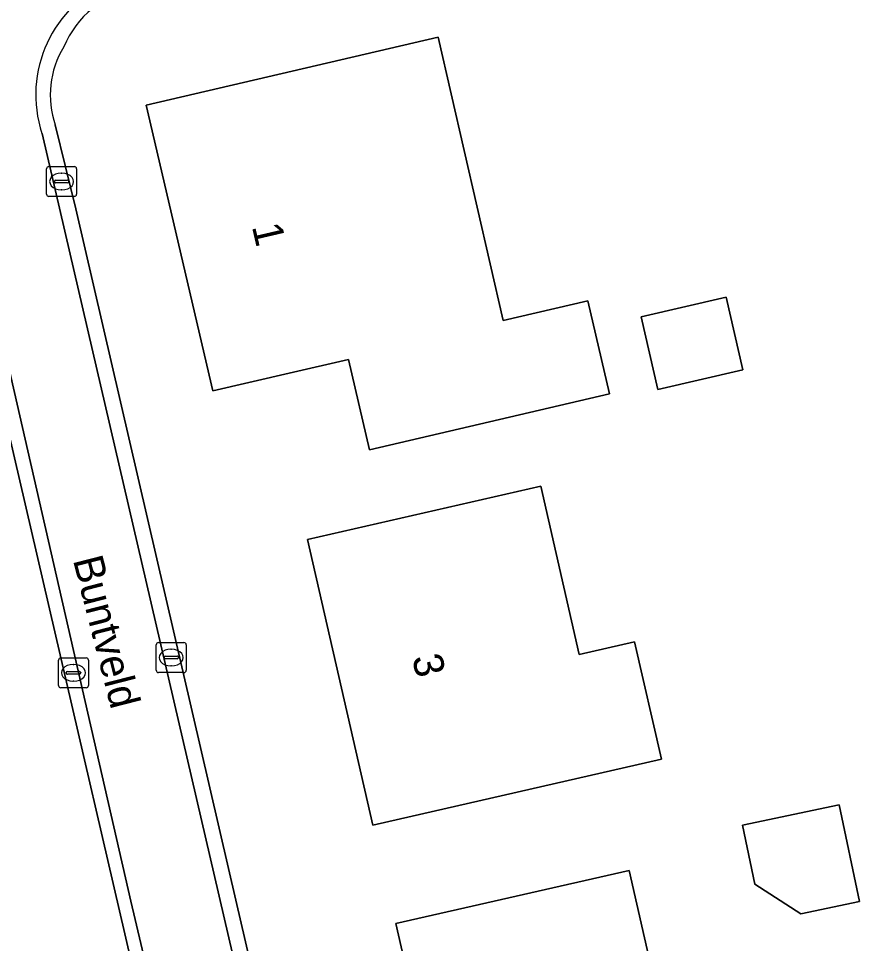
# Model space of a CAD drawing. Extents: x 162661 to 163484, y 380247 to 381230.
# Drawn here: x 162872.17 to 162900.3, y 380703.12 to 380734.06 of the extents above; entities that cross this region are included whole.
import ezdxf

# ---------------------------------------------------------------- set-up
doc = ezdxf.new("R2010")
doc.units = 0
for name, color, linetype in [('IMGEO_Erf', 7, 'Continuous'), ('IMGEO_Groenvoorziening', 7, 'Continuous'), ('IMGEO_Kolk', 7, 'Continuous'), ('IMGEO_Openbare_ruimte_label', 7, 'Continuous'), ('IMGEO_Pand', 7, 'Continuous'), ('IMGEO_Pand_nummerreeks', 7, 'Continuous'), ('IMGEO_Rijbaan_lokaal_gesloten', 7, 'Continuous'), ('IMGEO_Rijbaan_lokaal_open', 7, 'Continuous')]:
    doc.layers.add(name, color=color, linetype=linetype)

msp = doc.modelspace()

# ---------------------------------------------------------------- linework, layer by layer
at = {"layer": 'IMGEO_Erf'}
for points in [[(162883.909, 380719.635), (162883.207, 380722.655), (162881.23, 380722.195), (162878.668, 380721.6), (162876.448, 380731.154), (162886.215, 380733.435), (162888.386, 380723.961), (162891.211, 380724.617), (162891.935, 380721.5)], [(162896.402, 380722.312), (162893.56, 380721.652), (162892.997, 380724.075), (162895.839, 380724.736)], [(162893.68, 380709.286), (162884.029, 380707.079), (162881.844, 380716.631), (162889.643, 380718.415), (162890.929, 380712.79), (162892.781, 380713.214)], [(162896.393, 380707.078), (162899.622, 380707.757), (162900.301, 380704.528), (162898.334, 380704.114), (162896.806, 380705.111)], [(162896.629, 380696.426), (162886.976, 380694.229), (162884.799, 380703.787), (162892.6, 380705.563), (162893.881, 380699.937), (162895.734, 380700.355)]]:
    msp.add_lwpolyline(points, close=True, dxfattribs=at)
msp.add_lwpolyline([(162873.405, 380730.498), (162874.095, 380727.69), (162879.473, 380704.423), (162881.618, 380695.209), (162883.858, 380685.538)], dxfattribs=at)
for centre, radius, start, end in [((162876.637, 380731.907), 3.18, 99.6075, 157.822), ((162876.29, 380731.501), 3.055, 148.2782, 199.1667)]:
    msp.add_arc(centre, radius, start, end, dxfattribs=at)
at = {"layer": 'IMGEO_Groenvoorziening'}
msp.add_lwpolyline([(162880.059, 380684.786), (162869.268, 380731.287)], dxfattribs=at)
at = {"layer": 'IMGEO_Kolk'}
for p, q in [((162873.115, 380728.178), (162873.115, 380729.03)), ((162873.19, 380729.104), (162874.042, 380729.104)), ((162873.603, 380728.884), (162873.628, 380728.884)), ((162874.116, 380729.03), (162874.116, 380728.178)), ((162873.374, 380728.598), (162873.374, 380728.61)), ((162873.812, 380728.561), (162873.414, 380728.561)), ((162873.417, 380728.647), (162873.815, 380728.647)), ((162873.858, 380728.61), (162873.858, 380728.598)), ((162873.626, 380728.324), (162873.601, 380728.324)), ((162874.042, 380728.104), (162873.19, 380728.104)), ((162876.781, 380712.258), (162876.781, 380713.11)), ((162876.856, 380713.184), (162877.708, 380713.184)), ((162877.782, 380713.11), (162877.782, 380712.258)), ((162877.083, 380712.727), (162877.481, 380712.727)), ((162877.269, 380712.964), (162877.294, 380712.964)), ((162873.511, 380711.749), (162873.511, 380712.601)), ((162873.586, 380712.675), (162874.438, 380712.675)), ((162873.999, 380712.455), (162874.024, 380712.455)), ((162874.512, 380712.601), (162874.512, 380711.749)), ((162877.04, 380712.678), (162877.04, 380712.69)), ((162877.478, 380712.641), (162877.08, 380712.641)), ((162877.292, 380712.404), (162877.267, 380712.404)), ((162877.524, 380712.69), (162877.524, 380712.678)), ((162873.77, 380712.169), (162873.77, 380712.181)), ((162874.208, 380712.132), (162873.81, 380712.132)), ((162873.813, 380712.218), (162874.211, 380712.218)), ((162874.254, 380712.181), (162874.254, 380712.169)), ((162877.708, 380712.184), (162876.856, 380712.184)), ((162874.022, 380711.895), (162873.997, 380711.895)), ((162874.438, 380711.675), (162873.586, 380711.675))]:
    msp.add_line(p, q, dxfattribs=at)
for points in [[(162873.115, 380728.178), (162873.115, 380729.03)], [(162873.19, 380729.104), (162874.042, 380729.104)], [(162874.116, 380729.03), (162874.116, 380728.178)], [(162874.042, 380728.104), (162873.19, 380728.104)], [(162876.781, 380712.258), (162876.781, 380713.11)], [(162876.856, 380713.184), (162877.708, 380713.184)], [(162877.782, 380713.11), (162877.782, 380712.258)], [(162873.511, 380711.749), (162873.511, 380712.601)], [(162873.586, 380712.675), (162874.438, 380712.675)], [(162874.512, 380712.601), (162874.512, 380711.749)], [(162877.708, 380712.184), (162876.856, 380712.184)], [(162874.438, 380711.675), (162873.586, 380711.675)]]:
    msp.add_lwpolyline(points, dxfattribs=at)
for centre, radius, start, end in [((162873.192, 380729.028), 0.0765, 91.552, 178.448), ((162873.192, 380729.028), 0.0765, 91.552, 178.448), ((162874.04, 380729.028), 0.0765, 1.552, 88.448), ((162874.04, 380729.028), 0.0765, 1.552, 88.448), ((162873.414, 380728.607), 0.0403, 85.8775, 175.7526), ((162873.411, 380728.597), 0.0366, 178.938, 274.7102), ((162873.815, 380728.604), 0.043, 264.8664, 352.4533), ((162873.819, 380728.609), 0.0386, 1.7309, 96.639), ((162873.192, 380728.18), 0.0765, 181.552, 268.448), ((162873.192, 380728.18), 0.0765, 181.552, 268.448), ((162874.04, 380728.18), 0.0765, 271.552, 358.448), ((162874.04, 380728.18), 0.0765, 271.552, 358.448), ((162876.858, 380713.108), 0.0765, 91.552, 178.448), ((162876.858, 380713.108), 0.0765, 91.552, 178.448), ((162877.706, 380713.108), 0.0765, 1.552, 88.448), ((162877.706, 380713.108), 0.0765, 1.552, 88.448), ((162877.08, 380712.687), 0.0403, 85.8775, 175.7526), ((162877.485, 380712.689), 0.0386, 1.7309, 96.639), ((162873.588, 380712.599), 0.0765, 91.552, 178.448), ((162873.588, 380712.599), 0.0765, 91.552, 178.448), ((162874.436, 380712.599), 0.0765, 1.552, 88.448), ((162874.436, 380712.599), 0.0765, 1.552, 88.448), ((162877.077, 380712.677), 0.0366, 178.938, 274.7102), ((162877.481, 380712.684), 0.043, 264.8664, 352.4533), ((162873.81, 380712.178), 0.0403, 85.8775, 175.7526), ((162873.807, 380712.168), 0.0366, 178.938, 274.7102), ((162874.211, 380712.175), 0.043, 264.8664, 352.4533), ((162874.215, 380712.18), 0.0386, 1.7309, 96.639), ((162876.858, 380712.26), 0.0765, 181.552, 268.448), ((162876.858, 380712.26), 0.0765, 181.552, 268.448), ((162877.706, 380712.26), 0.0765, 271.552, 358.448), ((162877.706, 380712.26), 0.0765, 271.552, 358.448), ((162873.588, 380711.751), 0.0765, 181.552, 268.448), ((162873.588, 380711.751), 0.0765, 181.552, 268.448), ((162874.436, 380711.751), 0.0765, 271.552, 358.448), ((162874.436, 380711.751), 0.0765, 271.552, 358.448)]:
    msp.add_arc(centre, radius, start, end, dxfattribs=at)
for centre, major_axis, ratio, start_param, end_param in [((162873.602, 380728.604), (-0.387, 0.002), 0.722429, 4.712389, 7.853982), ((162873.627, 380728.604), (-0.39, 0.002), 0.717154, 1.570796, 4.712389), ((162877.268, 380712.684), (-0.387, 0.002), 0.722429, 4.712389, 7.853982), ((162877.293, 380712.684), (-0.39, 0.002), 0.717154, 1.570796, 4.712389), ((162873.998, 380712.175), (-0.387, 0.002), 0.722429, 4.712389, 7.853982), ((162874.023, 380712.175), (-0.39, 0.002), 0.717154, 1.570796, 4.712389)]:
    msp.add_ellipse(centre, major_axis=major_axis, ratio=ratio, start_param=start_param, end_param=end_param, dxfattribs=at)
at = {"layer": 'IMGEO_Pand'}
for points in [[(162883.909, 380719.635), (162891.935, 380721.5), (162891.211, 380724.617), (162888.386, 380723.961), (162886.215, 380733.435), (162876.448, 380731.154), (162878.668, 380721.6), (162881.23, 380722.195), (162883.207, 380722.655)], [(162892.997, 380724.075), (162893.56, 380721.652), (162896.402, 380722.312), (162895.839, 380724.736)], [(162884.029, 380707.079), (162893.68, 380709.286), (162892.781, 380713.214), (162890.929, 380712.79), (162889.643, 380718.415), (162881.844, 380716.631)], [(162896.393, 380707.078), (162896.806, 380705.111), (162898.334, 380704.114), (162900.301, 380704.528), (162899.622, 380707.757)], [(162886.976, 380694.229), (162896.629, 380696.426), (162895.734, 380700.355), (162893.881, 380699.937), (162892.6, 380705.563), (162884.799, 380703.787)]]:
    msp.add_lwpolyline(points, close=True, dxfattribs=at)
at = {"layer": 'IMGEO_Rijbaan_lokaal_gesloten'}
for points in [[(162869.725, 380731.638), (162875.926, 380704.534), (162880.576, 380684.855)], [(162883.288, 380685.726), (162872.96, 380730.208)]]:
    msp.add_lwpolyline(points, dxfattribs=at)
msp.add_arc((162876.869, 380731.506), 4.119, 112.0198, 198.3689, dxfattribs=at)
at = {"layer": 'IMGEO_Rijbaan_lokaal_open'}
for points in [[(162880.576, 380684.855), (162875.926, 380704.534), (162869.725, 380731.638)], [(162869.268, 380731.287), (162880.059, 380684.786)], [(162883.858, 380685.538), (162881.618, 380695.209), (162879.473, 380704.423), (162874.095, 380727.69), (162873.405, 380730.498)], [(162872.96, 380730.208), (162883.288, 380685.726)]]:
    msp.add_lwpolyline(points, dxfattribs=at)
for centre, radius, start, end in [((162876.869, 380731.506), 4.119, 112.0198, 198.3689), ((162876.637, 380731.907), 3.18, 99.6075, 157.822), ((162876.29, 380731.501), 3.055, 148.2782, 199.1667)]:
    msp.add_arc(centre, radius, start, end, dxfattribs=at)

# ---------------------------------------------------------------- texts
at = {"layer": 'IMGEO_Openbare_ruimte_label'}
msp.add_text('Buntveld', height=1, rotation=284.3558, dxfattribs=at).set_placement((162873.99, 380715.952))
at = {"layer": 'IMGEO_Pand_nummerreeks'}
for s, rotation, p in [('1', 283.0813, (162879.976, 380727.104)), ('3', 282.8846, (162885.331, 380712.686))]:
    msp.add_text(s, height=1, rotation=rotation, dxfattribs=at).set_placement(p)

doc.saveas('drawing.dxf')
